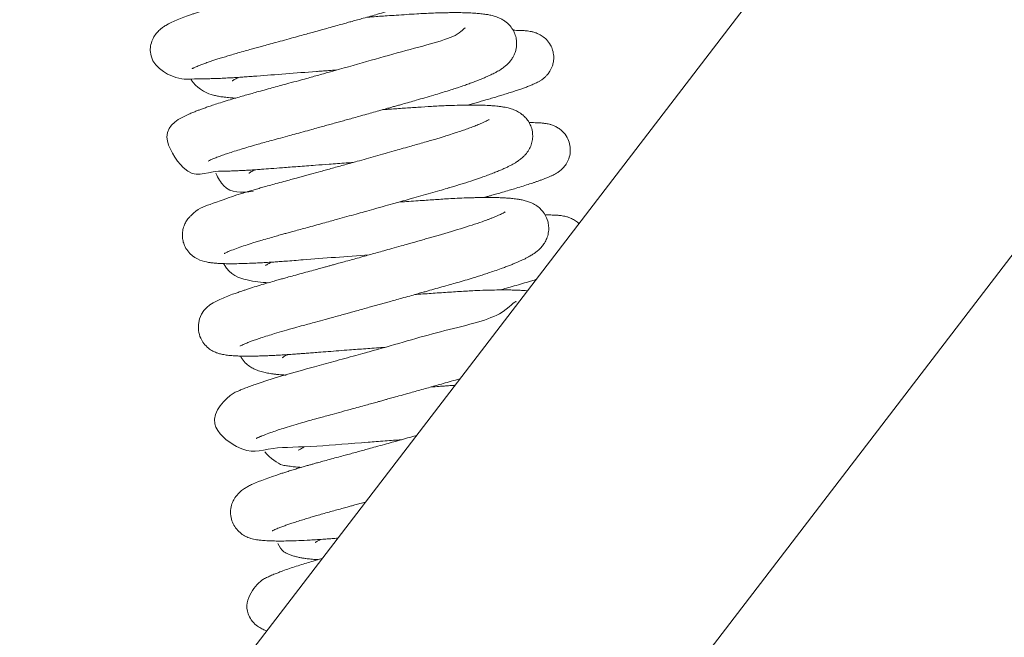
# Model space of a CAD drawing. Header units: inches. Extents: x 0 to 77643, y -44170 to 0.
# Tile 284 of 546: x 75582.57 to 75589.35, y -39679.83 to -39675.58. Entities that reach past the tile are written whole.
import ezdxf

# ---------------------------------------------------------------- set-up
doc = ezdxf.new("R2010")
doc.units = ezdxf.units.IN
doc.header["$MEASUREMENT"] = 0
doc.layers.get('0').update_dxf_attribs({"lineweight": 0})

msp = doc.modelspace()

# ---------------------------------------------------------------- linework, layer by layer
at = {"color": 7, "linetype": 'Continuous'}
for p, q in [((75577.92685, -39688.06555), (75599.24455, -39660.25428)), ((75601.31006, -39661.66903), (75579.11301, -39690.62752))]:
    msp.add_line(p, q, dxfattribs=at)
for points, knots in [([(75583.75722, -39675.91434), (75583.75725, -39675.91432), (75583.75804, -39675.91384), (75583.76205, -39675.91169), (75583.77151, -39675.90712), (75583.78365, -39675.90174), (75583.79965, -39675.89513), (75583.81877, -39675.88764), (75583.84407, -39675.87828), (75583.87291, -39675.86817), (75583.9008, -39675.85878), (75583.92911, -39675.84953), (75583.96048, -39675.83959), (75583.99512, -39675.82892), (75584.03274, -39675.81764), (75584.07526, -39675.80521), (75584.11972, -39675.79256), (75584.1619, -39675.78083), (75584.19965, -39675.77055), (75584.2395, -39675.75972), (75584.28511, -39675.74727), (75584.33771, -39675.73288), (75584.39504, -39675.71715), (75584.45385, -39675.70097), (75584.50781, -39675.68608), (75584.55353, -39675.67344), (75584.59201, -39675.66278), (75584.62585, -39675.6534), (75584.66023, -39675.64385), (75584.70067, -39675.63261), (75584.74595, -39675.61999), (75584.78969, -39675.60779), (75584.82717, -39675.59731), (75584.86207, -39675.58754), (75584.89839, -39675.57736), (75584.94086, -39675.56544), (75584.987, -39675.55246), (75585.03846, -39675.53795), (75585.09386, -39675.5223), (75585.1548, -39675.50504), (75585.20719, -39675.49013), (75585.24783, -39675.47856), (75585.2748, -39675.47075), (75585.29791, -39675.46397), (75585.31752, -39675.45815), (75585.3361, -39675.45257), (75585.35733, -39675.44613), (75585.39392, -39675.43486), (75585.44355, -39675.4191), (75585.49595, -39675.40166), (75585.53999, -39675.38633), (75585.57563, -39675.3734), (75585.60671, -39675.36164), (75585.62965, -39675.35257), (75585.64633, -39675.34575), (75585.65962, -39675.34019), (75585.67274, -39675.33454), (75585.68563, -39675.32881), (75585.69704, -39675.32359), (75585.70668, -39675.31903), (75585.71448, -39675.31524), (75585.72286, -39675.31107), (75585.73095, -39675.30693), (75585.74261, -39675.30074), (75585.75476, -39675.29388), (75585.76525, -39675.28763), (75585.77766, -39675.27969), (75585.78681, -39675.27342), (75585.79862, -39675.26468), (75585.80948, -39675.25569), (75585.81771, -39675.2483), (75585.828, -39675.23799), (75585.83597, -39675.22912), (75585.84653, -39675.21577), (75585.86014, -39675.19496), (75585.87362, -39675.16612), (75585.88207, -39675.1311), (75585.8842, -39675.09104), (75585.87702, -39675.0502), (75585.85992, -39675.01125), (75585.83743, -39674.98028), (75585.81381, -39674.95788), (75585.78968, -39674.94099), (75585.7623, -39674.92684), (75585.73841, -39674.91802), (75585.71483, -39674.91131), (75585.6962, -39674.90721), (75585.68042, -39674.90432), (75585.66854, -39674.90244), (75585.65865, -39674.90104), (75585.64788, -39674.89967), (75585.63681, -39674.8984), (75585.6238, -39674.8971), (75585.60996, -39674.89592), (75585.59768, -39674.89501), (75585.5811, -39674.89394), (75585.55527, -39674.89261), (75585.51432, -39674.8913), (75585.46599, -39674.89081), (75585.4164, -39674.89118), (75585.37047, -39674.89208), (75585.31877, -39674.89366), (75585.25656, -39674.89625), (75585.18429, -39674.90008), (75585.10741, -39674.90513), (75585.03017, -39674.91032), (75584.95576, -39674.91538), (75584.89572, -39674.91952), (75584.86164, -39674.92189), (75584.85141, -39674.9226)], [0.4594624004, 0.4594624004, 0.4594624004, 0.4594624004, 0.4595060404, 0.4595943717, 0.4596725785, 0.4597858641, 0.4598544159, 0.459946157, 0.4600680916, 0.4601771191, 0.4602661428, 0.4603505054, 0.4604440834, 0.4605429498, 0.4606377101, 0.4607386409, 0.4608595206, 0.4609520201, 0.4610243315, 0.4611071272, 0.4612069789, 0.4613087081, 0.4614268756, 0.4615480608, 0.461651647, 0.4617367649, 0.461808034, 0.4618690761, 0.4619271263, 0.4620009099, 0.4620954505, 0.4621803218, 0.4622457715, 0.4623058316, 0.4623768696, 0.462451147, 0.462547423, 0.4626417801, 0.4627503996, 0.4628749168, 0.4630098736, 0.4630761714, 0.463134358, 0.4631851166, 0.463228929, 0.4632658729, 0.463311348, 0.4633751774, 0.4635236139, 0.4636746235, 0.4637864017, 0.4638926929, 0.4639915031, 0.4640803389, 0.4641228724, 0.4641660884, 0.464223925, 0.4642684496, 0.4643151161, 0.4643599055, 0.4643879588, 0.4644109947, 0.4644545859, 0.4645059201, 0.4645686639, 0.4646210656, 0.4646603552, 0.4647190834, 0.4647764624, 0.4648250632, 0.4648690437, 0.464900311, 0.4649427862, 0.4649948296, 0.4650407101, 0.4651386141, 0.4652140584, 0.4652842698, 0.4653819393, 0.4654713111, 0.465550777, 0.465632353, 0.4657098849, 0.4657928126, 0.4658993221, 0.4659866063, 0.4660773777, 0.4661309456, 0.4661787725, 0.4662223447, 0.4662562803, 0.4662943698, 0.4663508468, 0.4664026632, 0.4664446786, 0.466480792, 0.4665736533, 0.466699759, 0.4668674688, 0.4669836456, 0.4670941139, 0.4672138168, 0.4673546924, 0.4675180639, 0.4676819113, 0.4678296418, 0.4679782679, 0.4681111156, 0.4681677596, 0.4681677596, 0.4681677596, 0.4681677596]), ([(75585.58305, -39674.9905), (75585.58305, -39674.99048), (75585.58191, -39674.99102), (75585.57869, -39674.99311), (75585.57143, -39674.99716), (75585.55917, -39675.00345), (75585.54536, -39675.00996), (75585.52679, -39675.01821), (75585.50246, -39675.02839), (75585.46949, -39675.04127), (75585.4315, -39675.05523), (75585.39139, -39675.06923), (75585.34702, -39675.08406), (75585.30381, -39675.09791), (75585.26527, -39675.10984), (75585.23407, -39675.11929), (75585.20147, -39675.12899), (75585.16193, -39675.14046), (75585.11587, -39675.15364), (75585.06682, -39675.16767), (75585.00893, -39675.18417), (75584.94558, -39675.20215), (75584.87372, -39675.22247), (75584.80548, -39675.24168), (75584.72849, -39675.26329), (75584.65246, -39675.28454), (75584.57843, -39675.30513), (75584.36377, -39675.36474), (75584.15458, -39675.42022), (75583.98475, -39675.46862), (75583.944, -39675.48054), (75583.90477, -39675.49226), (75583.86763, -39675.50364), (75583.83214, -39675.51483), (75583.80157, -39675.52475), (75583.77611, -39675.53322), (75583.68235, -39675.56543), (75583.61891, -39675.58886), (75583.55634, -39675.62887), (75583.53455, -39675.64595), (75583.51168, -39675.66875), (75583.48827, -39675.70372), (75583.47299, -39675.74449), (75583.45728, -39675.88805), (75583.67152, -39676.00348), (75583.7441, -39675.98336), (75583.83187, -39675.98434), (75583.86986, -39675.98354), (75583.90916, -39675.98247), (75583.95281, -39675.98079), (75583.995, -39675.97878), (75584.03354, -39675.97668), (75584.06854, -39675.9746), (75584.10683, -39675.97212), (75584.14485, -39675.96947), (75584.17753, -39675.96705), (75584.32047, -39675.95596), (75584.48177, -39675.94331), (75584.64626, -39675.93122), (75584.67985, -39675.92877), (75584.71625, -39675.92612), (75584.74225, -39675.92425), (75584.75598, -39675.92326)], [0.5377315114, 0.5377315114, 0.5377315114, 0.5377315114, 0.5377849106, 0.5378816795, 0.5379584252, 0.5380422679, 0.5381389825, 0.5382092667, 0.5383263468, 0.5384593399, 0.5385832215, 0.5387069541, 0.538822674, 0.5389563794, 0.5390421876, 0.5391058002, 0.5391787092, 0.5392671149, 0.5393701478, 0.5394769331, 0.5395754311, 0.5397250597, 0.5398552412, 0.5399951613, 0.5401170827, 0.5402922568, 0.5404233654, 0.5405334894, 0.5415050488, 0.5416141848, 0.5417191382, 0.5418009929, 0.5419108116, 0.5420125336, 0.5420971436, 0.5421787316, 0.5422474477, 0.5429874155, 0.5430922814, 0.5431777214, 0.5432796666, 0.5433744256, 0.5434685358, 0.5435547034, 0.5442139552, 0.5448084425, 0.5449353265, 0.5450426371, 0.5451496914, 0.5452667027, 0.5453902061, 0.5454666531, 0.5455443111, 0.5456345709, 0.5457259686, 0.5457938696, 0.5458436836, 0.5466268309, 0.5466865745, 0.5467433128, 0.5468099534, 0.5468846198, 0.5468846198, 0.5468846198, 0.5468846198]), ([(75583.86776, -39676.55128), (75583.86772, -39676.55131), (75583.87091, -39676.54941), (75583.88462, -39676.54279), (75583.90691, -39676.53329), (75583.93427, -39676.52265), (75583.96766, -39676.51055), (75584.00474, -39676.49784), (75584.04769, -39676.48383), (75584.0955, -39676.46891), (75584.14719, -39676.45338), (75584.1972, -39676.43887), (75584.24625, -39676.42502), (75584.29551, -39676.41144), (75584.35197, -39676.39614), (75584.4092, -39676.3805), (75584.46646, -39676.36482), (75584.52216, -39676.34953), (75584.57655, -39676.33455), (75584.62493, -39676.3212), (75584.66675, -39676.30963), (75584.70621, -39676.2987), (75584.7446, -39676.28806), (75584.7822, -39676.27761), (75584.82058, -39676.26693), (75584.86166, -39676.25548), (75584.90908, -39676.24225), (75584.95826, -39676.2285), (75585.00911, -39676.21425), (75585.05442, -39676.20153), (75585.094, -39676.19039), (75585.1255, -39676.18151), (75585.15256, -39676.17388), (75585.1791, -39676.16638), (75585.21346, -39676.15667), (75585.25492, -39676.14492), (75585.30659, -39676.13023), (75585.36305, -39676.11421), (75585.41979, -39676.09763), (75585.47132, -39676.08206), (75585.51784, -39676.06758), (75585.55804, -39676.05466), (75585.59679, -39676.04181), (75585.63134, -39676.03), (75585.66588, -39676.01775), (75585.69765, -39676.00604), (75585.72838, -39675.99424), (75585.75751, -39675.98251), (75585.78297, -39675.97167), (75585.8021, -39675.96308), (75585.81761, -39675.9558), (75585.8309, -39675.94931), (75585.84394, -39675.9426), (75585.85622, -39675.93598), (75585.8707, -39675.92769), (75585.88294, -39675.92009), (75585.89586, -39675.91142), (75585.90755, -39675.90287), (75585.92088, -39675.89204), (75585.93643, -39675.87756), (75585.95214, -39675.85969), (75585.96612, -39675.83933), (75585.97721, -39675.81821), (75585.98558, -39675.79641), (75585.99162, -39675.77145), (75585.99446, -39675.74253), (75585.99212, -39675.70926), (75585.98344, -39675.67763), (75585.97248, -39675.65389), (75585.96129, -39675.63559), (75585.94948, -39675.62011), (75585.93608, -39675.60572), (75585.91817, -39675.5903), (75585.90011, -39675.57817), (75585.88335, -39675.56917), (75585.86949, -39675.56287), (75585.8556, -39675.5574), (75585.83863, -39675.55194), (75585.82379, -39675.548), (75585.80928, -39675.5447), (75585.79531, -39675.54201), (75585.78079, -39675.53961), (75585.76583, -39675.53748), (75585.74204, -39675.53468), (75585.71733, -39675.53251), (75585.69026, -39675.53078), (75585.66768, -39675.52969), (75585.63777, -39675.52862), (75585.59591, -39675.52783), (75585.54768, -39675.52787), (75585.50072, -39675.52858), (75585.45775, -39675.52967), (75585.41056, -39675.53134), (75585.35966, -39675.5336), (75585.30206, -39675.53665), (75585.23669, -39675.5408), (75585.16839, -39675.5454), (75585.10574, -39675.54963), (75585.05084, -39675.55339), (75585.00414, -39675.55661), (75584.9747, -39675.55865), (75584.9618, -39675.55955)], [0.44659271, 0.44659271, 0.44659271, 0.44659271, 0.4467121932, 0.4468388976, 0.4469702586, 0.4471181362, 0.4472420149, 0.4473712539, 0.4475092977, 0.4476457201, 0.4477789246, 0.4479150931, 0.4480130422, 0.4481213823, 0.4482437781, 0.4483753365, 0.4484756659, 0.4485894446, 0.4487046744, 0.4487914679, 0.4488666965, 0.4489424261, 0.4490144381, 0.4490824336, 0.4491530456, 0.4492291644, 0.4493122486, 0.4494184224, 0.4495052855, 0.4495994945, 0.4496764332, 0.4497328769, 0.4497821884, 0.4498346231, 0.4498893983, 0.449986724, 0.4500850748, 0.4502083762, 0.4503439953, 0.450457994, 0.4505613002, 0.4506756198, 0.4507581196, 0.4508625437, 0.4509590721, 0.4510552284, 0.451151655, 0.4512553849, 0.451354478, 0.4514323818, 0.4514795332, 0.4515425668, 0.4516011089, 0.4516496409, 0.4517147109, 0.4517875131, 0.4518355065, 0.4518974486, 0.451953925, 0.4520247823, 0.4521043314, 0.4521700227, 0.4522212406, 0.452276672, 0.4523300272, 0.45238863, 0.4524609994, 0.4525372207, 0.4525909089, 0.4526290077, 0.452669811, 0.4527197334, 0.4527758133, 0.452842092, 0.4528998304, 0.4529397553, 0.4530001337, 0.4530661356, 0.4531243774, 0.4531854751, 0.4532444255, 0.453296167, 0.4533617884, 0.4534306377, 0.4535572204, 0.4536396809, 0.4537077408, 0.4537795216, 0.4539217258, 0.4540795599, 0.4541735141, 0.4542823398, 0.4543959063, 0.4545046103, 0.4546252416, 0.4547691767, 0.4549131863, 0.4550358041, 0.455134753, 0.4552271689, 0.455298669, 0.455298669, 0.455298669, 0.455298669]), ([(75585.63998, -39675.63553), (75585.6371, -39675.62524), (75585.60912, -39675.69392), (75585.21531, -39675.78993), (75584.8653, -39675.89314), (75584.6718, -39675.94683), (75584.63103, -39675.95814), (75584.58896, -39675.96978), (75584.54177, -39675.98281), (75584.48687, -39675.99792), (75584.42748, -39676.01422), (75584.3713, -39676.02957), (75584.31887, -39676.04386), (75584.26784, -39676.05773), (75584.21773, -39676.07125), (75584.17352, -39676.08343), (75584.1326, -39676.09491), (75584.0905, -39676.10695), (75584.04284, -39676.12091), (75583.9911, -39676.13653), (75583.94195, -39676.15195), (75583.89954, -39676.1658), (75583.86509, -39676.1775), (75583.83637, -39676.18764), (75583.81132, -39676.19685), (75583.78732, -39676.20605), (75583.76123, -39676.21656), (75583.69821, -39676.2447), (75583.50662, -39676.32871), (75583.75423, -39676.71207), (75583.84483, -39676.62002), (75583.96862, -39676.62089), (75584.0017, -39676.6199), (75584.03803, -39676.61874), (75584.07535, -39676.61716), (75584.11327, -39676.61531), (75584.15383, -39676.61307), (75584.19497, -39676.61053), (75584.24408, -39676.60724), (75584.30469, -39676.60279), (75584.38727, -39676.59613), (75584.48979, -39676.58819), (75584.59722, -39676.58), (75584.70878, -39676.57167), (75584.79561, -39676.56531), (75584.85118, -39676.5613), (75584.86717, -39676.56015)], [0.5505109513, 0.5505109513, 0.5505109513, 0.5505109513, 0.551119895, 0.5520901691, 0.5530300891, 0.5531028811, 0.5531803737, 0.5532604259, 0.5533414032, 0.5534496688, 0.5535765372, 0.5536884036, 0.5537843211, 0.553895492, 0.5540060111, 0.5541046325, 0.5541869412, 0.5542831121, 0.5543978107, 0.5545355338, 0.5546814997, 0.5548034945, 0.554912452, 0.555009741, 0.5550964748, 0.5551841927, 0.5552892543, 0.5554136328, 0.5561149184, 0.5566360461, 0.5575738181, 0.557659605, 0.5577593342, 0.5578601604, 0.5579569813, 0.5580502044, 0.5581431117, 0.5582474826, 0.5583338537, 0.5584698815, 0.5586373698, 0.5588437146, 0.5590744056, 0.5592452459, 0.5594603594, 0.5595472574, 0.5595472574, 0.5595472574, 0.5595472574]), ([(75585.65593, -39676.16507), (75585.66634, -39676.16219), (75585.68917, -39676.15585), (75585.72055, -39676.14703), (75585.75233, -39676.13799), (75585.78475, -39676.12866), (75585.82119, -39676.11802), (75585.85742, -39676.10724), (75585.89464, -39676.09594), (75585.93102, -39676.08463), (75585.96689, -39676.07315), (75585.99935, -39676.0624), (75586.02811, -39676.0525), (75586.05562, -39676.04261), (75586.08193, -39676.03259), (75586.1039, -39676.02354), (75586.12257, -39676.01507), (75586.13614, -39676.0084), (75586.15306, -39675.99905), (75586.16923, -39675.98874), (75586.18903, -39675.973), (75586.20746, -39675.95365), (75586.22132, -39675.93468), (75586.23262, -39675.91368), (75586.24121, -39675.89196), (75586.24826, -39675.86331), (75586.25016, -39675.82696), (75586.24315, -39675.78732), (75586.22638, -39675.74777), (75586.20095, -39675.71393), (75586.1692, -39675.68793), (75586.14089, -39675.67282), (75586.11489, -39675.6634), (75586.08865, -39675.657), (75586.0626, -39675.65324), (75586.02826, -39675.65071), (75585.99908, -39675.64994), (75585.97825, -39675.6499), (75585.97012, -39675.64995)], [0.4549833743, 0.4549833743, 0.4549833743, 0.4549833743, 0.4550532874, 0.4551385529, 0.4552026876, 0.455281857, 0.455378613, 0.4554832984, 0.455574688, 0.4556958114, 0.4558122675, 0.4559249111, 0.4560387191, 0.4561437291, 0.4562715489, 0.4564030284, 0.4564852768, 0.4565644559, 0.4566440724, 0.4567346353, 0.456812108, 0.4568619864, 0.4569238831, 0.4569674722, 0.457009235, 0.4570639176, 0.457140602, 0.4572194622, 0.4572950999, 0.4573890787, 0.457470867, 0.4575542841, 0.457627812, 0.4577141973, 0.4578724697, 0.4580149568, 0.4581711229, 0.458265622, 0.458265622, 0.458265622, 0.458265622]), ([(75583.751, -39675.99175), (75583.7831, -39676.04294), (75583.86125, -39676.08755), (75583.91817, -39676.10029), (75583.94853, -39676.10618), (75583.98075, -39676.11067), (75584.01388, -39676.11411), (75584.04012, -39676.11609), (75584.05281, -39676.11688), (75584.05611, -39676.11708)], [0.5396198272, 0.5396198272, 0.5396198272, 0.5396198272, 0.5400919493, 0.5402021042, 0.5403185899, 0.5404348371, 0.5405716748, 0.5406602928, 0.5406910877, 0.5406910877, 0.5406910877, 0.5406910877]), ([(75584.03435, -39675.99869), (75584.03437, -39675.99868), (75584.03485, -39675.99828), (75584.03834, -39675.9958), (75584.04705, -39675.99041), (75584.05872, -39675.9839), (75584.06944, -39675.97834), (75584.07639, -39675.97491), (75584.07826, -39675.97399)], [0.46416452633, 0.46416452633, 0.46416452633, 0.46416452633, 0.46419786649, 0.46428938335, 0.46438725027, 0.46446998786, 0.46455220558, 0.464581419, 0.464581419, 0.464581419, 0.464581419]), ([(75583.97832, -39677.18819), (75583.97832, -39677.1882), (75583.97843, -39677.18813), (75583.98, -39677.18723), (75583.98722, -39677.18349), (75584.00299, -39677.17622), (75584.03344, -39677.16386), (75584.07233, -39677.14944), (75584.1227, -39677.13226), (75584.16774, -39677.11777), (75584.2072, -39677.10554), (75584.24443, -39677.09429), (75584.28792, -39677.08151), (75584.33311, -39677.06861), (75584.37154, -39677.05788), (75584.40426, -39677.04889), (75584.43605, -39677.04027), (75584.47334, -39677.0301), (75584.51588, -39677.01849), (75584.56434, -39677.00523), (75584.6164, -39676.99094), (75584.6693, -39676.97639), (75584.71743, -39676.96311), (75584.76795, -39676.94915), (75584.82355, -39676.93376), (75584.88505, -39676.91669), (75584.94726, -39676.89938), (75585.014, -39676.88076), (75585.08476, -39676.86097), (75585.15141, -39676.84227), (75585.21174, -39676.8253), (75585.27093, -39676.80861), (75585.33442, -39676.79066), (75585.39974, -39676.77211), (75585.46034, -39676.75492), (75585.5046, -39676.7421), (75585.5335, -39676.73354), (75585.55146, -39676.72817), (75585.57126, -39676.72218), (75585.59616, -39676.71455), (75585.6395, -39676.70102), (75585.69301, -39676.68367), (75585.74806, -39676.66484), (75585.7926, -39676.64882), (75585.82924, -39676.63498), (75585.85682, -39676.62401), (75585.87944, -39676.61462), (75585.90127, -39676.6052), (75585.92346, -39676.59505), (75585.94357, -39676.5852), (75585.96023, -39676.57653), (75585.97713, -39676.56707), (75585.99168, -39676.55823), (75586.00653, -39676.54831), (75586.01934, -39676.53883), (75586.03255, -39676.528), (75586.0467, -39676.51465), (75586.06397, -39676.49518), (75586.08233, -39676.46817), (75586.09753, -39676.43124), (75586.10449, -39676.3952), (75586.1042, -39676.35527), (75586.09595, -39676.31856), (75586.07968, -39676.28325), (75586.05847, -39676.2543), (75586.03763, -39676.23409), (75586.01034, -39676.2144), (75585.98731, -39676.20265), (75585.96029, -39676.19203), (75585.93742, -39676.18552), (75585.91324, -39676.18022), (75585.89465, -39676.17703), (75585.87881, -39676.17477), (75585.86389, -39676.17291), (75585.84605, -39676.17104), (75585.82563, -39676.16934), (75585.80714, -39676.16811), (75585.77797, -39676.16652), (75585.72667, -39676.16481), (75585.65675, -39676.16465), (75585.57996, -39676.16617), (75585.50175, -39676.16892), (75585.41116, -39676.17352), (75585.314, -39676.17997), (75585.21811, -39676.18643), (75585.13997, -39676.19179), (75585.09133, -39676.19516), (75585.07543, -39676.19627), (75585.07234, -39676.19649)], [0.4337209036, 0.4337209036, 0.4337209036, 0.4337209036, 0.433733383, 0.4338003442, 0.4338674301, 0.4340414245, 0.4341669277, 0.4343631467, 0.4345343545, 0.4346918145, 0.4347728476, 0.4348658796, 0.4349883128, 0.4351000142, 0.4351873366, 0.4352507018, 0.4353170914, 0.4353934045, 0.4354872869, 0.435580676, 0.4356870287, 0.4357966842, 0.4358894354, 0.4359640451, 0.436084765, 0.4362035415, 0.4363091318, 0.4364327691, 0.436576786, 0.4367066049, 0.436810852, 0.4369229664, 0.4370513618, 0.4371884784, 0.4373216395, 0.4374331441, 0.4374770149, 0.4375148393, 0.4375546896, 0.4376127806, 0.4376887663, 0.4378660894, 0.4380148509, 0.4381395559, 0.4382567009, 0.4383607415, 0.4384183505, 0.4384986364, 0.4386034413, 0.438684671, 0.4387518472, 0.4388249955, 0.438907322, 0.4389730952, 0.4390318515, 0.4390906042, 0.4391597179, 0.4392221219, 0.4393266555, 0.4394132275, 0.4394949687, 0.4395645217, 0.4396560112, 0.4397322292, 0.4398093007, 0.4398890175, 0.4399549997, 0.4400551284, 0.4401333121, 0.4402539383, 0.4403385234, 0.4404301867, 0.4404823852, 0.4405265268, 0.4406046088, 0.4406852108, 0.4407459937, 0.4407964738, 0.4409776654, 0.4412262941, 0.4413742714, 0.4415579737, 0.4417739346, 0.4419668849, 0.4421561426, 0.4423392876, 0.4424103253, 0.4424274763, 0.4424274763, 0.4424274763, 0.4424274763]), ([(75585.8044, -39676.26402), (75585.80415, -39676.26417), (75585.80113, -39676.2662), (75585.79614, -39676.26904), (75585.7848, -39676.27505), (75585.7709, -39676.28176), (75585.75116, -39676.29072), (75585.72362, -39676.30225), (75585.68965, -39676.31546), (75585.65528, -39676.32811), (75585.61784, -39676.34126), (75585.57469, -39676.35578), (75585.53046, -39676.37002), (75585.49056, -39676.38243), (75585.45873, -39676.39209), (75585.42676, -39676.40162), (75585.38978, -39676.41239), (75585.34741, -39676.42451), (75585.30245, -39676.43739), (75585.25256, -39676.45162), (75585.20169, -39676.46608), (75585.14495, -39676.48216), (75585.08578, -39676.49888), (75585.02208, -39676.51681), (75584.95776, -39676.53486), (75584.88769, -39676.55445), (75584.8095, -39676.57624), (75584.72562, -39676.5995), (75584.64667, -39676.6213), (75584.58576, -39676.63805), (75584.54107, -39676.65031), (75584.50828, -39676.65928), (75584.47424, -39676.66858), (75584.43458, -39676.67939), (75584.38759, -39676.69217), (75584.33704, -39676.7058), (75584.28849, -39676.71912), (75584.24711, -39676.73072), (75584.2105, -39676.74118), (75584.17604, -39676.75119), (75584.13859, -39676.76231), (75584.02212, -39676.79748), (75583.87275, -39676.85467), (75583.79474, -39676.87832), (75583.73237, -39676.94407), (75583.71586, -39676.96733), (75583.70122, -39676.99762), (75583.69213, -39677.03131), (75583.68983, -39677.0667), (75583.69428, -39677.10123), (75583.70586, -39677.13657), (75583.75592, -39677.22038), (75583.83146, -39677.24159), (75583.87221, -39677.24926), (75583.8911, -39677.25196), (75583.91024, -39677.25394), (75583.93051, -39677.25555), (75583.95388, -39677.25684), (75583.97885, -39677.25765), (75584.00726, -39677.25815), (75584.04336, -39677.25824), (75584.09343, -39677.25747), (75584.1457, -39677.25582), (75584.1965, -39677.25363), (75584.24171, -39677.2513), (75584.28374, -39677.24883), (75584.32185, -39677.24639), (75584.35937, -39677.24381), (75584.4053, -39677.24045), (75584.4602, -39677.23607), (75584.64009, -39677.22192), (75584.82186, -39677.2083), (75584.97718, -39677.19712)], [0.5631093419, 0.5631093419, 0.5631093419, 0.5631093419, 0.5631979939, 0.5632898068, 0.5633914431, 0.5634618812, 0.5635594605, 0.5637064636, 0.5638263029, 0.5639411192, 0.5640516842, 0.5641701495, 0.5643083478, 0.5643972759, 0.5644648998, 0.5645359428, 0.5646186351, 0.5647131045, 0.5648119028, 0.5649032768, 0.5650214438, 0.5651189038, 0.5652392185, 0.5653658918, 0.5654843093, 0.565604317, 0.5657611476, 0.565923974, 0.5660774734, 0.5662108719, 0.5662760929, 0.5663398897, 0.5664052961, 0.5664800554, 0.5665806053, 0.5666961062, 0.5668012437, 0.5668990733, 0.566976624, 0.5670561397, 0.5671466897, 0.5672555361, 0.5679637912, 0.5685845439, 0.5686454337, 0.5687223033, 0.5687902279, 0.5688656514, 0.5689354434, 0.569003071, 0.5690705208, 0.5691572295, 0.5695845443, 0.5696461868, 0.5697481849, 0.5698246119, 0.5698961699, 0.5700068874, 0.5701055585, 0.5701756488, 0.57030862, 0.57046351, 0.5706297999, 0.5707415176, 0.5708559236, 0.5709614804, 0.5710360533, 0.5711147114, 0.5712096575, 0.5713315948, 0.5714573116, 0.5722976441, 0.5722976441, 0.5722976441, 0.5722976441]), ([(75585.76774, -39676.80186), (75585.77147, -39676.80083), (75585.78306, -39676.79762), (75585.80146, -39676.7925), (75585.82748, -39676.7852), (75585.85939, -39676.77617), (75585.8995, -39676.76464), (75585.94011, -39676.75276), (75585.98364, -39676.73976), (75586.028, -39676.72618), (75586.07212, -39676.71221), (75586.10602, -39676.70105), (75586.13176, -39676.69228), (75586.15175, -39676.68527), (75586.17076, -39676.67835), (75586.18716, -39676.67214), (75586.20256, -39676.66607), (75586.21873, -39676.65936), (75586.23545, -39676.65189), (75586.253, -39676.64324), (75586.27105, -39676.63299), (75586.29131, -39676.61936), (75586.31692, -39676.59653), (75586.34065, -39676.56422), (75586.35822, -39676.52418), (75586.36536, -39676.47833), (75586.36006, -39676.43069), (75586.34204, -39676.38498), (75586.31488, -39676.34982), (75586.28684, -39676.32674), (75586.26144, -39676.31194), (75586.23956, -39676.30291), (75586.21961, -39676.297), (75586.20005, -39676.2928), (75586.17963, -39676.28979), (75586.15667, -39676.28773), (75586.13302, -39676.28655), (75586.10763, -39676.28598), (75586.08973, -39676.28598), (75586.07981, -39676.28607)], [0.4421173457, 0.4421173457, 0.4421173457, 0.4421173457, 0.4421423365, 0.4421954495, 0.4422428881, 0.4423230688, 0.4424224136, 0.4425388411, 0.4426372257, 0.4427774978, 0.4429241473, 0.4430576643, 0.4431302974, 0.44321404, 0.4432970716, 0.4433750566, 0.4434390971, 0.4435217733, 0.4436221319, 0.4437124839, 0.4438120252, 0.443898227, 0.4439938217, 0.4440726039, 0.4441592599, 0.4442531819, 0.4443415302, 0.4444336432, 0.4445356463, 0.4446039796, 0.4446665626, 0.4447386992, 0.4448137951, 0.4448783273, 0.444980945, 0.4450961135, 0.4452073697, 0.4453072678, 0.4454226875, 0.4454226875, 0.4454226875, 0.4454226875]), ([(75583.92212, -39676.63502), (75583.93693, -39676.66868), (75584.00375, -39676.77816), (75584.0963, -39676.76759), (75584.17809, -39676.76071)], [0.5524635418, 0.5524635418, 0.5524635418, 0.5524635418, 0.552736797, 0.5534730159, 0.5534730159, 0.5534730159, 0.5534730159]), ([(75584.14875, -39676.63472), (75584.14874, -39676.63473), (75584.14927, -39676.63431), (75584.15328, -39676.63149), (75584.16264, -39676.62577), (75584.17353, -39676.61975), (75584.18361, -39676.61454), (75584.18891, -39676.61189), (75584.19131, -39676.61072)], [0.45130288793, 0.45130288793, 0.45130288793, 0.45130288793, 0.45134242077, 0.45144095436, 0.45153237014, 0.45162606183, 0.45167569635, 0.45171373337, 0.45171373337, 0.45171373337, 0.45171373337]), ([(75584.0888, -39677.82517), (75584.08874, -39677.82521), (75584.09062, -39677.82407), (75584.10026, -39677.81921), (75584.11734, -39677.81162), (75584.13863, -39677.80295), (75584.1654, -39677.79284), (75584.1951, -39677.78221), (75584.2324, -39677.76952), (75584.27662, -39677.75521), (75584.32955, -39677.73881), (75584.39134, -39677.72044), (75584.45834, -39677.70132), (75584.53105, -39677.68138), (75584.60131, -39677.66231), (75584.66268, -39677.64551), (75584.70859, -39677.63291), (75584.74634, -39677.62254), (75584.78652, -39677.61148), (75584.82356, -39677.60127), (75584.85742, -39677.59191), (75584.89363, -39677.5819), (75584.93416, -39677.57067), (75584.97496, -39677.55935), (75585.01235, -39677.54896), (75585.04689, -39677.53935), (75585.08111, -39677.52981), (75585.11755, -39677.51964), (75585.1584, -39677.50823), (75585.20558, -39677.49502), (75585.25507, -39677.48114), (75585.30102, -39677.46822), (75585.33878, -39677.45759), (75585.37839, -39677.44641), (75585.4244, -39677.43341), (75585.47936, -39677.41784), (75585.53278, -39677.40265), (75585.58615, -39677.38748), (75585.63923, -39677.37199), (75585.68831, -39677.35719), (75585.73, -39677.34424), (75585.76553, -39677.33292), (75585.8022, -39677.32094), (75585.84382, -39677.30688), (75585.88245, -39677.29327), (75585.91703, -39677.28054), (75585.94455, -39677.27001), (75585.96595, -39677.26149), (75585.98241, -39677.25471), (75585.99725, -39677.24844), (75586.01466, -39677.24083), (75586.03165, -39677.23303), (75586.04567, -39677.22628), (75586.06011, -39677.21906), (75586.078, -39677.2096), (75586.09865, -39677.19752), (75586.11711, -39677.18527), (75586.13429, -39677.17248), (75586.15272, -39677.15638), (75586.17178, -39677.13565), (75586.19053, -39677.10862), (75586.20558, -39677.07596), (75586.21451, -39677.03813), (75586.21534, -39676.99998), (75586.20833, -39676.9608), (75586.19165, -39676.92183), (75586.16819, -39676.88988), (75586.13967, -39676.86359), (75586.1061, -39676.84289), (75586.07588, -39676.83058), (75586.04614, -39676.82189), (75586.02338, -39676.8171), (75586.00319, -39676.81366), (75585.98603, -39676.81122), (75585.96775, -39676.80911), (75585.94969, -39676.80738), (75585.92881, -39676.80572), (75585.90259, -39676.80415), (75585.87257, -39676.80291), (75585.84331, -39676.80218), (75585.81645, -39676.80183), (75585.79215, -39676.80174), (75585.76896, -39676.80183), (75585.74913, -39676.80205), (75585.73113, -39676.80233), (75585.71113, -39676.80273), (75585.6785, -39676.80357), (75585.63027, -39676.80523), (75585.57144, -39676.80791), (75585.51338, -39676.81111), (75585.46023, -39676.81453), (75585.4096, -39676.81792), (75585.35644, -39676.82149), (75585.2978, -39676.82548), (75585.23924, -39676.82951), (75585.2001, -39676.83222), (75585.18291, -39676.83342)], [0.4208507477, 0.4208507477, 0.4208507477, 0.4208507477, 0.4209345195, 0.4210629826, 0.4211609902, 0.4213043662, 0.4214106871, 0.4215198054, 0.421651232, 0.4217975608, 0.4219279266, 0.4220955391, 0.4222726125, 0.422402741, 0.4225795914, 0.422716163, 0.4227760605, 0.4228534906, 0.4229385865, 0.4230096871, 0.4230664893, 0.4231316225, 0.4232152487, 0.4232953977, 0.4233611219, 0.4234248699, 0.4234885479, 0.4235525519, 0.4236288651, 0.4237176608, 0.4238182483, 0.4239095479, 0.4239807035, 0.4240366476, 0.4241407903, 0.4242529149, 0.4243685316, 0.4244716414, 0.4245919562, 0.4247167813, 0.4248067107, 0.4248885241, 0.424978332, 0.4250871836, 0.4252200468, 0.4253106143, 0.4254005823, 0.425484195, 0.425527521, 0.4255747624, 0.425645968, 0.4257240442, 0.42577902, 0.4258205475, 0.4259102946, 0.4260226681, 0.4261030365, 0.4261780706, 0.4262719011, 0.4263534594, 0.4264374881, 0.4265256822, 0.4266092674, 0.4266885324, 0.4267638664, 0.4268567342, 0.4269451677, 0.4270339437, 0.427134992, 0.4272649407, 0.4273795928, 0.4274928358, 0.4275461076, 0.4276265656, 0.4276987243, 0.4277551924, 0.4278273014, 0.4279232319, 0.4280219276, 0.4281156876, 0.4281884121, 0.4282544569, 0.4283195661, 0.4283771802, 0.4284125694, 0.4284545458, 0.4285253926, 0.4286533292, 0.4287936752, 0.4289200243, 0.4290257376, 0.4291239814, 0.4292267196, 0.4293401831, 0.4294631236, 0.4295583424, 0.4295583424, 0.4295583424, 0.4295583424]), ([(75585.91473, -39676.90112), (75585.91465, -39676.90116), (75585.91327, -39676.9021), (75585.90737, -39676.90563), (75585.89609, -39676.91161), (75585.8829, -39676.918), (75585.86787, -39676.92488), (75585.84971, -39676.9327), (75585.8292, -39676.94107), (75585.80929, -39676.94885), (75585.79013, -39676.95609), (75585.6978, -39676.99), (75585.56717, -39677.03029), (75585.41842, -39677.07276), (75585.38333, -39677.08278), (75585.34857, -39677.09268), (75585.31532, -39677.10213), (75585.28188, -39677.11162), (75585.24374, -39677.12242), (75585.19409, -39677.13644), (75585.1378, -39677.15229), (75585.08209, -39677.16793), (75585.03344, -39677.18154), (75584.98896, -39677.19397), (75584.9433, -39677.20669), (75584.89801, -39677.21928), (75584.85147, -39677.23218), (75584.80875, -39677.244), (75584.77041, -39677.25459), (75584.73967, -39677.26306), (75584.71343, -39677.27028), (75584.68828, -39677.27719), (75584.65937, -39677.28512), (75584.62388, -39677.29484), (75584.57878, -39677.30716), (75584.52678, -39677.32132), (75584.47341, -39677.33579), (75584.42652, -39677.34848), (75584.38986, -39677.35863), (75584.35676, -39677.36792), (75584.31995, -39677.37841), (75584.27463, -39677.39161), (75584.22428, -39677.40671), (75584.18078, -39677.42022), (75584.14644, -39677.43124), (75584.12188, -39677.4393), (75584.10056, -39677.44648), (75584.0829, -39677.45256), (75584.06827, -39677.4577), (75584.05297, -39677.46318), (75584.00882, -39677.47933), (75583.93382, -39677.51164), (75583.80445, -39677.57044), (75583.80055, -39677.72282), (75583.81336, -39677.76842), (75583.83856, -39677.81076), (75583.86937, -39677.84125), (75583.89954, -39677.86026), (75583.92535, -39677.87166), (75583.9449, -39677.87789), (75583.96062, -39677.88187), (75583.97652, -39677.88512), (75583.99337, -39677.88778), (75584.01179, -39677.89001), (75584.02995, -39677.89166), (75584.04836, -39677.8929), (75584.06819, -39677.89389), (75584.08914, -39677.89458), (75584.111, -39677.89497), (75584.13117, -39677.89512), (75584.1526, -39677.89508), (75584.17665, -39677.89482), (75584.206, -39677.89425), (75584.2403, -39677.89327), (75584.27839, -39677.89183), (75584.31698, -39677.89007), (75584.35779, -39677.88792), (75584.40154, -39677.88533), (75584.44262, -39677.88264), (75584.47858, -39677.88011), (75584.51008, -39677.87779), (75584.54459, -39677.87511), (75584.58429, -39677.87194), (75584.63471, -39677.86798), (75584.69681, -39677.86315), (75584.76819, -39677.85768), (75584.83615, -39677.85254), (75584.8977, -39677.84795), (75584.95419, -39677.84377), (75585.01317, -39677.83945), (75585.0578, -39677.83621), (75585.08307, -39677.83439), (75585.08719, -39677.83409)], [0.5759535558, 0.5759535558, 0.5759535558, 0.5759535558, 0.5760223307, 0.5761192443, 0.5762269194, 0.57630066, 0.5763763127, 0.5764727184, 0.5765581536, 0.5766328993, 0.576699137, 0.5767612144, 0.5775580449, 0.5776321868, 0.5777035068, 0.5777759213, 0.5778444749, 0.5779035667, 0.5779749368, 0.5780689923, 0.5781923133, 0.5782979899, 0.578385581, 0.5784672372, 0.5785485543, 0.5786425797, 0.5787221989, 0.5788112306, 0.5788849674, 0.5789411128, 0.5789878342, 0.5790365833, 0.5790874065, 0.5791572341, 0.5792466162, 0.5793574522, 0.5794744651, 0.5795806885, 0.5796599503, 0.5797178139, 0.5798049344, 0.5799145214, 0.5800458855, 0.580187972, 0.580267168, 0.5803412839, 0.5804086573, 0.5804670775, 0.5805140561, 0.5805557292, 0.58062208, 0.5809949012, 0.5816860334, 0.5817676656, 0.5818801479, 0.5819633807, 0.582066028, 0.5821571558, 0.5822372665, 0.5823146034, 0.5823731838, 0.5824405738, 0.5825204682, 0.5825986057, 0.5826850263, 0.5827565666, 0.5828244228, 0.5829210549, 0.5829915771, 0.5830568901, 0.583125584, 0.5831999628, 0.5832804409, 0.5833860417, 0.5834888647, 0.5835843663, 0.5836798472, 0.5837862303, 0.5838903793, 0.5839562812, 0.5840212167, 0.584092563, 0.5841737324, 0.5842662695, 0.5843970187, 0.5845391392, 0.5846753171, 0.5847783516, 0.5848799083, 0.5849852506, 0.5851002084, 0.5851226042, 0.5851226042, 0.5851226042, 0.5851226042]), ([(75586.42265, -39676.98153), (75586.41926, -39676.97825), (75586.40729, -39676.9676), (75586.38483, -39676.95248), (75586.35979, -39676.94107), (75586.33569, -39676.93341), (75586.31679, -39676.92933), (75586.30018, -39676.92682), (75586.29083, -39676.9257), (75586.27616, -39676.92429), (75586.26543, -39676.92357), (75586.25137, -39676.92286), (75586.23685, -39676.92239), (75586.22242, -39676.92213), (75586.2086, -39676.92208), (75586.19822, -39676.92212), (75586.19254, -39676.92217), (75586.18994, -39676.9222)], [0.43168257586, 0.43168257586, 0.43168257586, 0.43168257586, 0.43171204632, 0.43178407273, 0.43186519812, 0.43193522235, 0.43202713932, 0.43210264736, 0.43215917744, 0.4321938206, 0.43226477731, 0.43232872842, 0.43238293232, 0.43245734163, 0.43251432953, 0.43255009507, 0.43257951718, 0.43257951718, 0.43257951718, 0.43257951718]), ([(75583.97601, -39677.25777), (75583.97698, -39677.25966), (75584.01818, -39677.33746), (75584.13877, -39677.37566), (75584.23265, -39677.38679), (75584.28669, -39677.38968)], [0.5650126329, 0.5650126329, 0.5650126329, 0.5650126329, 0.5650264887, 0.5655923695, 0.5661209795, 0.5661209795, 0.5661209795, 0.5661209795]), ([(75584.26336, -39677.27057), (75584.26333, -39677.27061), (75584.26369, -39677.27037), (75584.26783, -39677.26744), (75584.27638, -39677.26223), (75584.28796, -39677.25576), (75584.29791, -39677.25063), (75584.30369, -39677.24777), (75584.30422, -39677.24751)], [0.43845194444, 0.43845194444, 0.43845194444, 0.43845194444, 0.43848828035, 0.43858118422, 0.43866750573, 0.43875219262, 0.43883725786, 0.43884566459, 0.43884566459, 0.43884566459, 0.43884566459]), ([(75585.87917, -39677.43874), (75585.89419, -39677.4346), (75585.92715, -39677.42544), (75585.97941, -39677.41066), (75586.03473, -39677.39468), (75586.08304, -39677.38035), (75586.1132, -39677.37118), (75586.12596, -39677.36726), (75586.12777, -39677.3667)], [0.42925115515, 0.42925115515, 0.42925115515, 0.42925115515, 0.42935174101, 0.42947549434, 0.42962067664, 0.42976601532, 0.42986247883, 0.42987850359, 0.42987850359, 0.42987850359, 0.42987850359]), ([(75586.06765, -39677.44504), (75586.06281, -39677.44458), (75586.04951, -39677.44342), (75586.02575, -39677.44177), (75585.99566, -39677.44029), (75585.96353, -39677.4393), (75585.93202, -39677.43879), (75585.90285, -39677.43866), (75585.86164, -39677.43886), (75585.80215, -39677.43995), (75585.71568, -39677.44307), (75585.61496, -39677.4484), (75585.5053, -39677.45586), (75585.41031, -39677.46227), (75585.33967, -39677.46714), (75585.30714, -39677.4694), (75585.29345, -39677.47036)], [0.4148654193, 0.4148654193, 0.4148654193, 0.4148654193, 0.4149190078, 0.4150105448, 0.4151144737, 0.415215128, 0.4153083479, 0.4153909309, 0.4154592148, 0.4156401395, 0.4158410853, 0.4160642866, 0.4162922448, 0.4165093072, 0.4166145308, 0.4166904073, 0.4166904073, 0.4166904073, 0.4166904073]), ([(75585.99204, -39677.52151), (75585.98338, -39677.50765), (75585.89968, -39677.63114), (75585.49423, -39677.71231), (75585.14356, -39677.81898), (75584.94729, -39677.87319), (75584.88194, -39677.89127), (75584.80921, -39677.91128), (75584.73592, -39677.93137), (75584.66605, -39677.95045), (75584.47153, -39678.0031), (75584.30929, -39678.04978), (75584.18761, -39678.09147), (75584.15467, -39678.10322), (75584.12049, -39678.11622), (75584.09271, -39678.12739), (75584.06546, -39678.1397), (75584.00836, -39678.16275), (75583.82666, -39678.35109), (75584.14235, -39678.58959), (75584.25403, -39678.52139), (75584.60318, -39678.52129), (75584.86398, -39678.49546), (75585.02804, -39678.48343), (75585.08628, -39678.47911), (75585.14324, -39678.47496), (75585.18003, -39678.4723), (75585.19753, -39678.47104), (75585.19818, -39678.471)], [0.5887683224, 0.5887683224, 0.5887683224, 0.5887683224, 0.5895231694, 0.5904887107, 0.5913698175, 0.5914718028, 0.5915974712, 0.591741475, 0.5918906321, 0.5920277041, 0.5921623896, 0.5930963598, 0.5931821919, 0.5933158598, 0.5934469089, 0.5935683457, 0.5936669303, 0.5938103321, 0.5944865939, 0.5950172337, 0.5959571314, 0.5966796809, 0.5973707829, 0.5974710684, 0.5975847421, 0.5976896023, 0.597781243, 0.5977847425, 0.5977847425, 0.5977847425, 0.5977847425]), ([(75584.09077, -39677.89482), (75584.0981, -39677.90857), (75584.11601, -39677.93395), (75584.14703, -39677.96146), (75584.17759, -39677.98025), (75584.20274, -39677.99133), (75584.22461, -39677.99893), (75584.24219, -39678.00398), (75584.25971, -39678.00818), (75584.27786, -39678.01187), (75584.2982, -39678.01534), (75584.32134, -39678.01853), (75584.34442, -39678.02109), (75584.36936, -39678.02334), (75584.38926, -39678.02476), (75584.40252, -39678.02554), (75584.40553, -39678.02571)], [0.577800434, 0.577800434, 0.577800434, 0.577800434, 0.5779034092, 0.5780079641, 0.5781056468, 0.578219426, 0.5782832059, 0.5783611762, 0.5784289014, 0.578491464, 0.5785742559, 0.5786637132, 0.5787488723, 0.5788175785, 0.5789133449, 0.5789411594, 0.5789411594, 0.5789411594, 0.5789411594]), ([(75584.37737, -39677.90694), (75584.37738, -39677.90694), (75584.37753, -39677.90681), (75584.38106, -39677.9042), (75584.39287, -39677.89695), (75584.40708, -39677.88934), (75584.41549, -39677.88512), (75584.41702, -39677.88435)], [0.42558448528, 0.42558448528, 0.42558448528, 0.42558448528, 0.42559089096, 0.42570562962, 0.42583844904, 0.42595338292, 0.42597839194, 0.42597839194, 0.42597839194, 0.42597839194]), ([(75584.19939, -39678.46208), (75584.19942, -39678.46206), (75584.20036, -39678.4615), (75584.20401, -39678.45956), (75584.21006, -39678.45659), (75584.21801, -39678.45293), (75584.22627, -39678.44934), (75584.23398, -39678.44611), (75584.24242, -39678.44267), (75584.26216, -39678.43487), (75584.29391, -39678.42317), (75584.33947, -39678.4076), (75584.38716, -39678.39212), (75584.44181, -39678.37521), (75584.49986, -39678.35801), (75584.55318, -39678.34275), (75584.59687, -39678.33056), (75584.63596, -39678.31988), (75584.67641, -39678.30889), (75584.72766, -39678.29491), (75584.79198, -39678.27731), (75584.85789, -39678.2592), (75584.91703, -39678.24291), (75584.96334, -39678.23013), (75585.00408, -39678.21886), (75585.0394, -39678.20908), (75585.07015, -39678.20055), (75585.1012, -39678.19193), (75585.1383, -39678.18161), (75585.18629, -39678.16824), (75585.23652, -39678.15423), (75585.28471, -39678.14075), (75585.32911, -39678.12831), (75585.37415, -39678.11567), (75585.41926, -39678.10299), (75585.46567, -39678.08991), (75585.51658, -39678.07554), (75585.56344, -39678.06228), (75585.59293, -39678.05391), (75585.60337, -39678.05094)], [0.4079842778, 0.4079842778, 0.4079842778, 0.4079842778, 0.4080441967, 0.4081091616, 0.408169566, 0.4082438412, 0.4082996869, 0.4083395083, 0.4083818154, 0.4084399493, 0.4086364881, 0.4087791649, 0.4089173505, 0.4090796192, 0.4092367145, 0.409360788, 0.4094602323, 0.4095345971, 0.4096185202, 0.4097199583, 0.4098549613, 0.4100089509, 0.4101090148, 0.4101974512, 0.4102740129, 0.4103402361, 0.4103968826, 0.4104469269, 0.4105144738, 0.4106046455, 0.4107152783, 0.4107955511, 0.4108753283, 0.4109658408, 0.411051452, 0.4111339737, 0.4112348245, 0.4113505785, 0.4114148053, 0.4114148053, 0.4114148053, 0.4114148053]), ([(75585.56868, -39678.09597), (75585.56772, -39678.09603), (75585.5595, -39678.09659), (75585.54476, -39678.09759), (75585.52142, -39678.09918), (75585.49337, -39678.10111), (75585.45336, -39678.10386), (75585.42262, -39678.10599), (75585.40395, -39678.10729)], [0.40351071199, 0.40351071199, 0.40351071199, 0.40351071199, 0.40351631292, 0.40355860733, 0.40359621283, 0.40365057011, 0.40371850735, 0.40382193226, 0.40382193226, 0.40382193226, 0.40382193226]), ([(75585.30609, -39678.44097), (75585.24989, -39678.45673), (75585.17468, -39678.47772), (75585.08042, -39678.50388), (75585.0258, -39678.51899), (75584.97617, -39678.53268), (75584.93296, -39678.54458), (75584.89211, -39678.55579), (75584.85188, -39678.56681), (75584.80981, -39678.57831), (75584.76499, -39678.59052), (75584.7171, -39678.60354), (75584.67149, -39678.61585), (75584.6332, -39678.62633), (75584.60355, -39678.63457), (75584.57932, -39678.64138), (75584.5554, -39678.64818), (75584.52778, -39678.65613), (75584.49623, -39678.66537), (75584.4617, -39678.67567), (75584.42747, -39678.68613), (75584.3969, -39678.69569), (75584.2948, -39678.72842), (75584.21307, -39678.75804), (75584.14818, -39678.78993), (75584.12378, -39678.80379), (75584.10052, -39678.81957), (75584.07338, -39678.84318), (75584.0466, -39678.87719), (75584.02736, -39678.92267), (75584.02022, -39678.96972), (75584.02627, -39679.01764), (75584.04413, -39679.06154), (75584.07138, -39679.09804), (75584.10413, -39679.12485), (75584.13633, -39679.14183), (75584.16132, -39679.15052), (75584.18279, -39679.15608), (75584.20265, -39679.15993), (75584.22882, -39679.16361), (75584.26378, -39679.16671), (75584.30905, -39679.16864), (75584.36178, -39679.16916), (75584.41595, -39679.16849), (75584.47849, -39679.16664), (75584.53757, -39679.16403), (75584.59642, -39679.1608), (75584.64279, -39679.15792), (75584.68596, -39679.15497), (75584.72377, -39679.15222), (75584.74824, -39679.15033), (75584.76124, -39679.14932)], [0.6036808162, 0.6036808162, 0.6036808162, 0.6036808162, 0.6039969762, 0.6041001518, 0.6042129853, 0.604306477, 0.6043838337, 0.6044623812, 0.6045446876, 0.6046214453, 0.6047138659, 0.6048166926, 0.604918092, 0.6050038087, 0.6050667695, 0.6051162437, 0.6051684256, 0.6052316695, 0.6053109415, 0.6053989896, 0.6054924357, 0.6055799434, 0.6056508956, 0.6063629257, 0.6064985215, 0.6066126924, 0.6067326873, 0.6068338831, 0.6069605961, 0.6070494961, 0.6071465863, 0.6072449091, 0.6073322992, 0.6074291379, 0.6075229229, 0.6076203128, 0.6077235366, 0.6077958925, 0.6078851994, 0.6079863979, 0.6081426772, 0.6083434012, 0.6085121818, 0.608684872, 0.6088429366, 0.6090343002, 0.6091412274, 0.6092637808, 0.6093532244, 0.609426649, 0.6095078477, 0.6095078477, 0.6095078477, 0.6095078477]), ([(75584.49175, -39678.543), (75584.49176, -39678.54299), (75584.49221, -39678.54264), (75584.49548, -39678.54031), (75584.50441, -39678.53473), (75584.51736, -39678.52753), (75584.52837, -39678.52191), (75584.53315, -39678.51956)], [0.4127261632, 0.4127261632, 0.4127261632, 0.4127261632, 0.41276074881, 0.4128437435, 0.41293744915, 0.41305123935, 0.41312793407, 0.41312793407, 0.41312793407, 0.41312793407]), ([(75584.25806, -39678.5548), (75584.29659, -39678.59897), (75584.35728, -39678.64528), (75584.416, -39678.65161), (75584.45104, -39678.65661), (75584.48331, -39678.65941), (75584.50266, -39678.66075), (75584.51044, -39678.66124)], [0.59080013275, 0.59080013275, 0.59080013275, 0.59080013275, 0.59123617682, 0.59136461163, 0.59150305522, 0.59161562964, 0.59168863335, 0.59168863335, 0.59168863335, 0.59168863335]), ([(75584.30998, -39679.09898), (75584.30998, -39679.09898), (75584.31001, -39679.09897), (75584.31107, -39679.09834), (75584.31621, -39679.09562), (75584.32988, -39679.08912), (75584.35257, -39679.07961), (75584.38135, -39679.0686), (75584.40841, -39679.05883), (75584.4378, -39679.04869), (75584.47084, -39679.03773), (75584.5079, -39679.0259), (75584.54634, -39679.01405), (75584.58184, -39679.0034), (75584.61842, -39678.99267), (75584.65752, -39678.98145), (75584.70044, -39678.96941), (75584.74419, -39678.95743), (75584.78585, -39678.94613), (75584.82284, -39678.93603), (75584.85316, -39678.92775), (75584.8826, -39678.91969), (75584.91479, -39678.91087), (75584.93921, -39678.90416), (75584.95176, -39678.90071)], [0.3951177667, 0.3951177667, 0.3951177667, 0.3951177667, 0.3951188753, 0.3951810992, 0.3952506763, 0.395369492, 0.3955399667, 0.39565436, 0.395768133, 0.3958629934, 0.3959697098, 0.3960911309, 0.3961945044, 0.3962891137, 0.3963696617, 0.3964687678, 0.3965697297, 0.3966649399, 0.3967585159, 0.3968367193, 0.3968961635, 0.3969448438, 0.3970154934, 0.3970893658, 0.3970893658, 0.3970893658, 0.3970893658]), ([(75584.60606, -39679.17911), (75584.60605, -39679.17912), (75584.60642, -39679.17882), (75584.60845, -39679.17738), (75584.61275, -39679.17454), (75584.61982, -39679.17025), (75584.62921, -39679.165), (75584.63763, -39679.1606), (75584.64198, -39679.1584), (75584.64299, -39679.15788)], [0.39986128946, 0.39986128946, 0.39986128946, 0.39986128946, 0.39990128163, 0.3999580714, 0.4000163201, 0.40008658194, 0.40016872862, 0.40022606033, 0.40024318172, 0.40024318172, 0.40024318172, 0.40024318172]), ([(75584.34942, -39679.18557), (75584.35995, -39679.20972), (75584.38168, -39679.24165), (75584.4204, -39679.25865), (75584.44612, -39679.26898), (75584.47022, -39679.27607), (75584.49406, -39679.28168), (75584.5183, -39679.28615), (75584.54468, -39679.29008), (75584.57792, -39679.29388), (75584.60571, -39679.29611), (75584.62243, -39679.29718), (75584.62416, -39679.29729)], [0.6032035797, 0.6032035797, 0.6032035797, 0.6032035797, 0.6033918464, 0.6035036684, 0.6035957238, 0.6036885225, 0.6037888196, 0.6038812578, 0.6039687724, 0.6040887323, 0.6042300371, 0.6042462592, 0.6042462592, 0.6042462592, 0.6042462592]), ([(75584.65458, -39679.28839), (75584.65332, -39679.28876), (75584.63177, -39679.29497), (75584.59441, -39679.30592), (75584.54452, -39679.32102), (75584.49721, -39679.33582), (75584.45133, -39679.35074), (75584.40437, -39679.36678), (75584.36735, -39679.3802), (75584.33387, -39679.39315), (75584.30525, -39679.4048), (75584.27594, -39679.41863), (75584.2164, -39679.44461), (75584.09462, -39679.58229), (75584.16553, -39679.7161), (75584.19777, -39679.7497), (75584.23117, -39679.77124), (75584.25512, -39679.78163), (75584.26804, -39679.78596), (75584.27284, -39679.78742)], [0.6179998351, 0.6179998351, 0.6179998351, 0.6179998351, 0.6180087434, 0.6181522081, 0.6182728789, 0.6183958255, 0.6185371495, 0.6186822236, 0.6188415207, 0.618936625, 0.6190732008, 0.6192063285, 0.6193428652, 0.620021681, 0.6201172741, 0.6202264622, 0.620319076, 0.6204085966, 0.6204649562, 0.6204649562, 0.6204649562, 0.6204649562])]:
    msp.add_open_spline(points, degree=3, knots=knots, dxfattribs=at)

doc.saveas('drawing.dxf')
